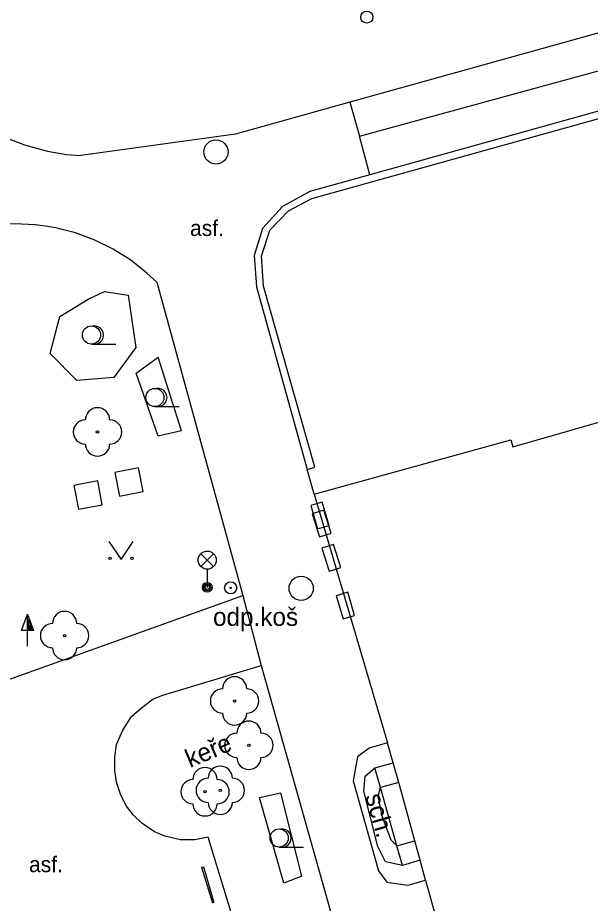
# Model space of a CAD drawing. Extents: x -595546 to -593986, y -1160845 to -1159202.
# Drawn here: x -595510.83 to -595487.18, y -1160245.02 to -1160208.45 of the extents above; entities that cross this region are included whole.
import ezdxf

# ---------------------------------------------------------------- set-up
doc = ezdxf.new("R2010")
doc.units = 0
for name, color, linetype in [('Level 22', 7, 'Continuous'), ('Level 24', 7, 'Continuous'), ('Level 25', 7, 'Continuous'), ('Level 26', 7, 'Continuous'), ('Level 27', 7, 'Continuous'), ('Level 28', 7, 'Continuous'), ('Level 33', 7, 'Continuous'), ('Level 36', 7, 'Continuous'), ('Specificka linie pasportu komunikaci', 7, 'Continuous'), ('TM - budovy zdene_ betonove - VP', 7, 'Continuous'), ('TM - chodniky - VP', 7, 'Continuous'), ('TM - hranice souvisleho porostu (skupiny stromu_ kere)', 7, 'Continuous'), ('TM - komunikace - VP', 7, 'Continuous'), ('TM - lavicka', 7, 'Continuous'), ('TM - plot drateny_ kovovy - VP', 7, 'Continuous'), ('TM - podezdivka plotu - VP', 7, 'Continuous'), ('TM - pomocna konstrukcni linie', 7, 'Continuous'), ('TM - popis povrchu', 7, 'Continuous'), ('TM - popis zelene', 7, 'Continuous'), ('TM - poznamka', 7, 'Continuous'), ('TM - rozhrani mezi zpev. plochami mezi sebou - VP', 7, 'Continuous'), ('TM - rozhrani ploch obecne - VP', 7, 'Continuous'), ('TM - vjezd na pozemek', 7, 'Continuous')]:
    doc.layers.add(name, color=color, linetype=linetype)

msp = doc.modelspace()

# ---------------------------------------------------------------- linework, layer by layer
at = {"layer": 'Level 22'}
for centre in [(-595507.53, -1160225.55), (-595508.89, -1160233.96), (-595501.87, -1160236.66), (-595501.28, -1160238.49), (-595503.09, -1160240.41), (-595502.46, -1160240.35)]:
    msp.add_circle(centre, 0.05, dxfattribs=at)
for centre, start, end in [((-595507.53, -1160225.05), 0, 180), ((-595508.03, -1160225.55), 90, 270), ((-595507.03, -1160225.55), 270, 90), ((-595507.53, -1160226.05), 180, 0), ((-595508.89, -1160233.46), 0, 180), ((-595509.39, -1160233.96), 90, 270), ((-595508.39, -1160233.96), 270, 90), ((-595508.89, -1160234.46), 180, 0), ((-595501.87, -1160236.16), 0, 180), ((-595502.37, -1160236.66), 90, 270), ((-595501.37, -1160236.66), 270, 90), ((-595501.87, -1160237.16), 180, 0), ((-595501.28, -1160237.99), 0, 180), ((-595501.78, -1160238.49), 90, 270), ((-595500.78, -1160238.49), 270, 90), ((-595501.28, -1160238.99), 180, 0), ((-595502.46, -1160239.85), 0, 180), ((-595503.09, -1160239.91), 0, 180), ((-595503.59, -1160240.41), 90, 270), ((-595502.96, -1160240.35), 90, 270), ((-595502.59, -1160240.41), 270, 90), ((-595501.96, -1160240.35), 270, 90), ((-595503.09, -1160240.91), 180, 0), ((-595502.46, -1160240.85), 180, 0)]:
    msp.add_arc(centre, 0.5, start, end, dxfattribs=at)
at = {"layer": 'Level 24'}
for points in [[(-595498.727, -1160228.594), (-595498.441, -1160229.552), (-595497.962, -1160229.41), (-595498.247, -1160228.451)], [(-595498.662, -1160228.929), (-595498.364, -1160229.884), (-595497.887, -1160229.734), (-595498.185, -1160228.78)], [(-595498.264, -1160230.351), (-595497.961, -1160231.304), (-595497.485, -1160231.153), (-595497.787, -1160230.2)], [(-595497.676, -1160232.314), (-595497.392, -1160233.272), (-595496.912, -1160233.13), (-595497.197, -1160232.171)]]:
    msp.add_lwpolyline(points, close=True, dxfattribs=at)
at = {"layer": 'Level 25'}
for p, q in [((-595510.672, -1160233.748), (-595510.42, -1160233.074)), ((-595510.42, -1160233.748), (-595510.672, -1160233.748)), ((-595510.42, -1160234.4), (-595510.42, -1160233.75))]:
    msp.add_line(p, q, dxfattribs=at)
for points in [[(-595510.17, -1160233.75), (-595510.42, -1160233.75), (-595510.42, -1160233.074), (-595510.42, -1160233.074)], [(-595510.227, -1160233.71), (-595510.38, -1160233.71), (-595510.38, -1160233.297)], [(-595510.285, -1160233.67), (-595510.34, -1160233.67), (-595510.34, -1160233.521)]]:
    msp.add_lwpolyline(points, close=True, dxfattribs=at)
for radius in [0.25, 0.0303]:
    msp.add_circle((-595502.03, -1160231.99), radius, dxfattribs=at)
at = {"layer": 'Level 26'}
for points in [[(-595506.621, -1160228.209), (-595505.641, -1160228.011), (-595505.839, -1160227.031), (-595506.819, -1160227.229)], [(-595508.318, -1160228.745), (-595507.335, -1160228.558), (-595507.522, -1160227.575), (-595508.505, -1160227.762)]]:
    msp.add_lwpolyline(points, close=True, dxfattribs=at)
at = {"layer": 'Level 27'}
for centre in [(-595502.64, -1160213.99), (-595499.12, -1160232.01)]:
    msp.add_circle(centre, 0.5, dxfattribs=at)
at = {"layer": 'Level 28'}
msp.add_circle((-595496.41, -1160208.42), 0.25, dxfattribs=at)
at = {"layer": 'Level 33'}
for p, q in [((-595503.265, -1160231.11), (-595502.735, -1160230.58)), ((-595503.265, -1160230.58), (-595502.735, -1160231.11)), ((-595503, -1160231.22), (-595503, -1160231.97))]:
    msp.add_line(p, q, dxfattribs=at)
for centre, radius in [((-595503, -1160230.845), 0.375), ((-595503, -1160231.97), 0.2), ((-595503, -1160231.97), 0.145), ((-595503, -1160231.97), 0.0876)]:
    msp.add_circle(centre, radius, dxfattribs=at)
at = {"layer": 'Level 36'}
for p, q in [((-595507.78, -1160221.925), (-595506.78, -1160221.925)), ((-595505.16, -1160224.505), (-595504.16, -1160224.505)), ((-595500.03, -1160242.695), (-595499.03, -1160242.695))]:
    msp.add_line(p, q, dxfattribs=at)
msp.add_lwpolyline([(-595507.06, -1160230.07), (-595506.56, -1160230.82), (-595506.06, -1160230.07)], dxfattribs=at)
for centre, radius in [((-595507.78, -1160221.55), 0.375), ((-595505.16, -1160224.13), 0.375), ((-595507.01, -1160230.77), 0.05), ((-595506.111, -1160230.77), 0.05), ((-595500.03, -1160242.32), 0.375)]:
    msp.add_circle(centre, radius, dxfattribs=at)
for centre in [(-595507.655, -1160221.55), (-595505.035, -1160224.13), (-595499.905, -1160242.32)]:
    msp.add_arc(centre, 0.375, 260.4059, 99.5941, dxfattribs=at)
at = {"layer": 'Specificka linie pasportu komunikaci'}
for points in [[(-595495.09, -1160240.03), (-595495.32, -1160239.21)], [(-595494.21, -1160243.24), (-595494.43, -1160242.43)]]:
    msp.add_lwpolyline(points, dxfattribs=at)
at = {"layer": 'TM - budovy zdene_ betonove - VP'}
for points in [[(-595490.38, -1160226.17), (-595469.39, -1160220.15)], [(-595498.59, -1160228.12), (-595490.46, -1160225.88)], [(-595490.46, -1160225.88), (-595490.38, -1160226.17)], [(-595498.59, -1160228.12), (-595495.55, -1160238.39)], [(-595495.32, -1160239.21), (-595495.55, -1160238.39)], [(-595494.43, -1160242.43), (-595495.09, -1160240.03)], [(-595493.98, -1160244.06), (-595494.21, -1160243.24)], [(-595493.98, -1160244.06), (-595492.61, -1160249.02)]]:
    msp.add_lwpolyline(points, dxfattribs=at)
at = {"layer": 'TM - chodniky - VP'}
for points in [[(-595496.71, -1160213.34), (-595474.71, -1160207.31)], [(-595497.11, -1160211.93), (-595496.71, -1160213.34)], [(-595509.68, -1160217.06), (-595510.1, -1160217), (-595510.95, -1160216.96), (-595511.8, -1160217.02), (-595512.64, -1160217.16)], [(-595506.16, -1160218.46), (-595506.88, -1160218), (-595507.64, -1160217.63), (-595508.44, -1160217.33), (-595509.26, -1160217.12), (-595509.68, -1160217.06)], [(-595505.08, -1160219.37), (-595505.49, -1160218.99), (-595506.16, -1160218.46)], [(-595505.08, -1160219.37), (-595501.53, -1160232.3)], [(-595517.54, -1160238.05), (-595501.53, -1160232.3)], [(-595504.87, -1160236.43), (-595500.77, -1160235.2)], [(-595500.77, -1160235.2), (-595490.01, -1160273.36)], [(-595502.96, -1160242.29), (-595503.51, -1160242.39), (-595504.11, -1160242.39), (-595504.75, -1160242.25), (-595505.18, -1160242.06), (-595505.7, -1160241.71), (-595506.05, -1160241.38), (-595506.34, -1160241), (-595506.57, -1160240.55), (-595506.74, -1160240.01), (-595506.82, -1160239.53), (-595506.82, -1160238.98), (-595506.74, -1160238.46), (-595506.49, -1160237.86), (-595506.12, -1160237.3), (-595505.72, -1160236.94), (-595505.25, -1160236.59), (-595504.87, -1160236.43)], [(-595495.17, -1160242.64), (-595495.41, -1160242.41), (-595495.76, -1160241.46), (-595495.94, -1160240.6), (-595495.85, -1160240.24)], [(-595499.84, -1160252.53), (-595502.96, -1160242.29)]]:
    msp.add_lwpolyline(points, dxfattribs=at)
at = {"layer": 'TM - hranice souvisleho porostu (skupiny stromu_ kere)'}
for points in [[(-595506.26, -1160219.9), (-595505.95, -1160222.06), (-595506.86, -1160223.3), (-595508.38, -1160223.43), (-595509.48, -1160222.31), (-595509.09, -1160220.79), (-595507.91, -1160220.07)], [(-595507.91, -1160220.07), (-595507.24, -1160219.75), (-595506.26, -1160219.9)], [(-595504.06, -1160225.51), (-595505.03, -1160225.73), (-595505.94, -1160223.12), (-595505.02, -1160222.46)], [(-595504.06, -1160225.51), (-595505.02, -1160222.46)], [(-595499.09, -1160243.9), (-595499.84, -1160244.18), (-595500.84, -1160240.64), (-595499.96, -1160240.45)], [(-595499.09, -1160243.9), (-595499.96, -1160240.45)]]:
    msp.add_lwpolyline(points, dxfattribs=at)
at = {"layer": 'TM - komunikace - VP'}
for points in [[(-595475.24, -1160205.83), (-595497.11, -1160211.93)], [(-595515.21, -1160210.95), (-595514.34, -1160211.71), (-595513.55, -1160212.29), (-595512.6, -1160212.85), (-595511.61, -1160213.3), (-595510.55, -1160213.69), (-595509.6, -1160213.96), (-595508.81, -1160214.09)], [(-595497.11, -1160211.93), (-595501.83, -1160213.25)], [(-595501.83, -1160213.25), (-595508.22, -1160214.14)], [(-595508.81, -1160214.09), (-595508.22, -1160214.14)]]:
    msp.add_lwpolyline(points, dxfattribs=at)
at = {"layer": 'TM - lavicka'}
msp.add_lwpolyline([(-595503.23, -1160243.53), (-595502.78, -1160245)], dxfattribs=at)
at = {"layer": 'TM - plot drateny_ kovovy - VP'}
for points in [[(-595498.68, -1160215.91), (-595474.43, -1160209.16), (-595474.28, -1160209.18)], [(-595498.56, -1160227.01), (-595500.67, -1160219.53), (-595500.76, -1160218.29), (-595500.42, -1160217.22), (-595499.65, -1160216.42), (-595498.68, -1160215.91)]]:
    msp.add_lwpolyline(points, dxfattribs=at)
at = {"layer": 'TM - podezdivka plotu - VP'}
for points in [[(-595474.74, -1160208.93), (-595496.29, -1160214.93)], [(-595496.29, -1160214.93), (-595498.76, -1160215.62)], [(-595498.76, -1160215.62), (-595499.89, -1160216.24)], [(-595499.89, -1160216.24), (-595500.71, -1160217.15)], [(-595500.71, -1160217.15), (-595501.06, -1160218.26)], [(-595501.06, -1160218.26), (-595500.97, -1160219.56)], [(-595500.97, -1160219.56), (-595498.87, -1160227.1)], [(-595498.87, -1160227.1), (-595498.56, -1160227.01)]]:
    msp.add_lwpolyline(points, dxfattribs=at)
at = {"layer": 'TM - pomocna konstrukcni linie'}
msp.add_lwpolyline([(-595503.23, -1160243.53), (-595503.16, -1160243.51), (-595502.72, -1160244.98), (-595502.78, -1160245)], dxfattribs=at)
at = {"layer": 'TM - rozhrani mezi zpev. plochami mezi sebou - VP'}
for points in [[(-595496.29, -1160214.93), (-595496.71, -1160213.34)], [(-595501.53, -1160232.3), (-595500.77, -1160235.2)]]:
    msp.add_lwpolyline(points, dxfattribs=at)
at = {"layer": 'TM - rozhrani ploch obecne - VP'}
for points in [[(-595496.31, -1160238.61), (-595496.79, -1160238.97)], [(-595495.55, -1160238.39), (-595496.31, -1160238.61)], [(-595496.79, -1160238.97), (-595496.97, -1160239.96)], [(-595496.08, -1160239.42), (-595495.32, -1160239.21)], [(-595494.94, -1160243.45), (-595495.64, -1160243.31), (-595495.95, -1160242.67), (-595496.53, -1160240.38), (-595496.48, -1160239.77), (-595496.08, -1160239.42)], [(-595495.85, -1160240.24), (-595496.08, -1160239.42)], [(-595496.97, -1160239.96), (-595495.92, -1160243.68)], [(-595495.09, -1160240.03), (-595495.85, -1160240.24)], [(-595495.17, -1160242.64), (-595495.85, -1160240.24)], [(-595495.17, -1160242.64), (-595494.43, -1160242.43)], [(-595494.94, -1160243.45), (-595495.17, -1160242.64)], [(-595494.21, -1160243.24), (-595494.94, -1160243.45)], [(-595495.92, -1160243.68), (-595495.58, -1160244.14)], [(-595494.71, -1160244.26), (-595493.98, -1160244.06)], [(-595495.58, -1160244.14), (-595494.71, -1160244.26)]]:
    msp.add_lwpolyline(points, dxfattribs=at)
at = {"layer": 'TM - vjezd na pozemek'}
msp.add_lwpolyline([(-595498.59, -1160228.12), (-595498.87, -1160227.1)], dxfattribs=at)

# ---------------------------------------------------------------- texts
at = {"layer": 'TM - popis povrchu'}
for p in [(-595503.71, -1160217.46), (-595510.36, -1160243.73)]:
    msp.add_text('asf.', height=0.65, dxfattribs=at).set_placement(p)
at = {"layer": 'TM - popis zelene'}
msp.add_text('keře', height=0.75, rotation=22.8337, dxfattribs=at).set_placement((-595503.71, -1160239.43))
at = {"layer": 'TM - poznamka'}
msp.add_text('odp.koš', height=0.75, dxfattribs=at).set_placement((-595502.76, -1160233.56))
msp.add_text('sch.', height=0.75, rotation=285.7621, dxfattribs=at).set_placement((-595496.48, -1160240.59))

doc.saveas('drawing.dxf')
